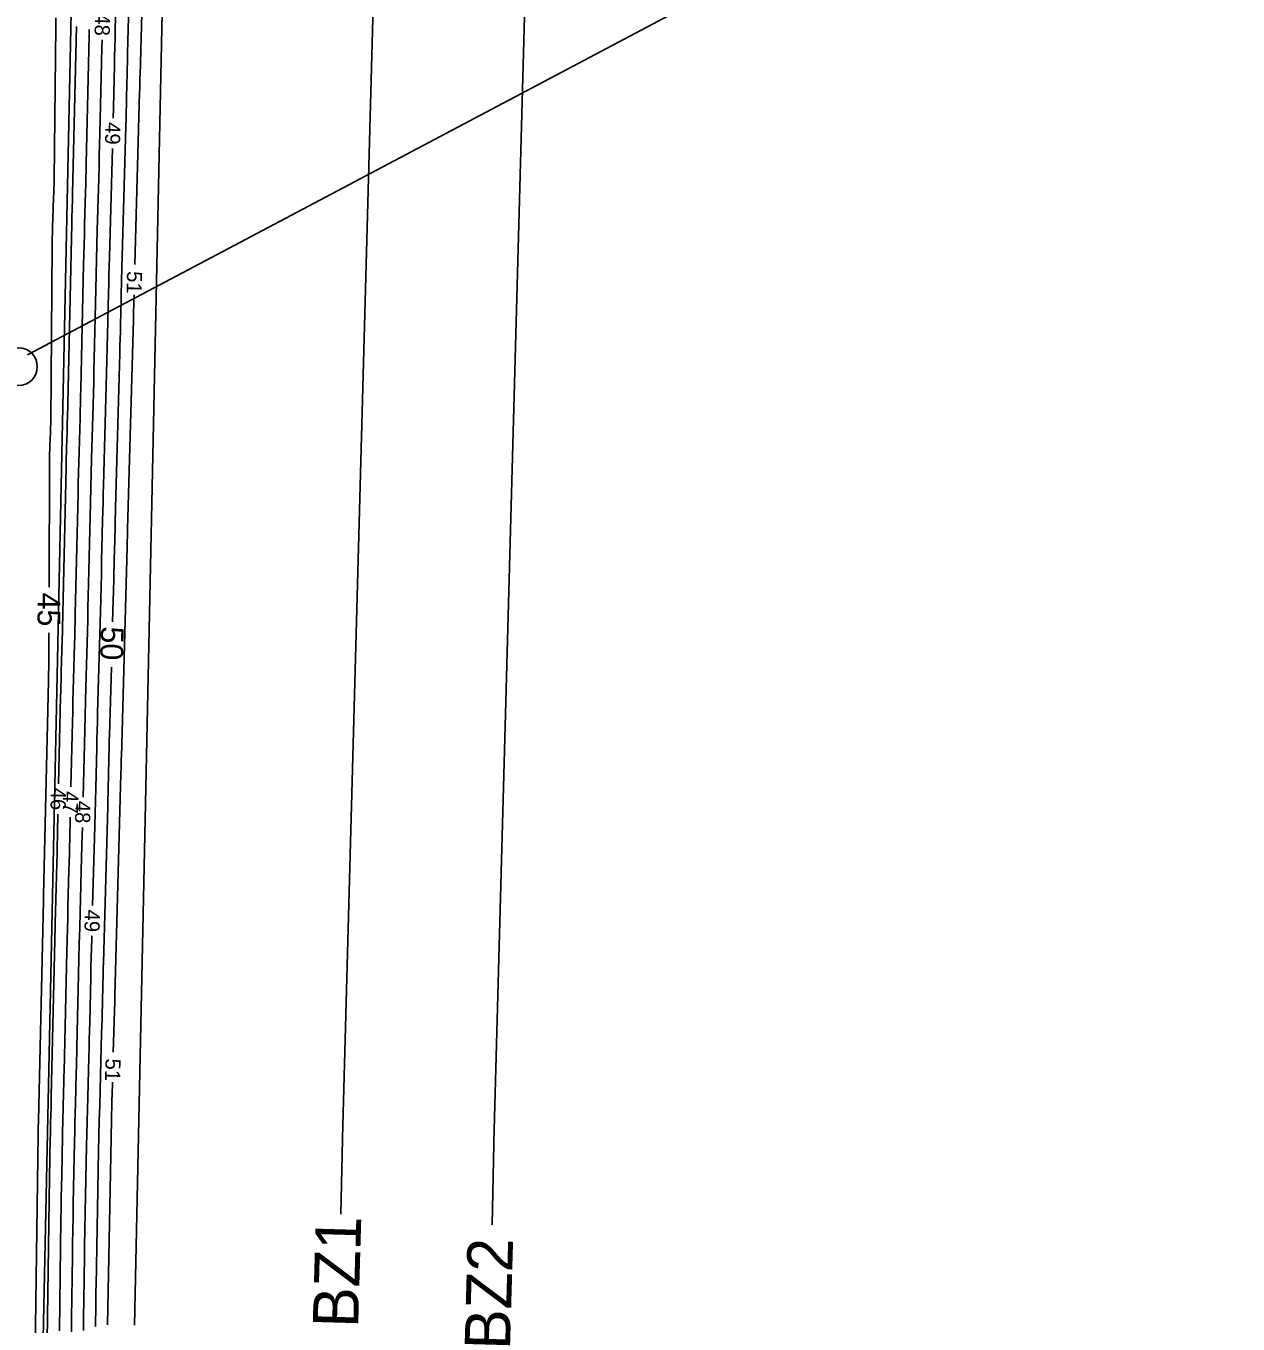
# Model space of a CAD drawing. Extents: x 2384780 to 2405861, y 547869 to 573706.
# Drawn here: x 2395724.7 to 2395884.7, y 553816.8 to 553988.2 of the extents above; entities that cross this region are included whole.
import ezdxf

# ---------------------------------------------------------------- set-up
doc = ezdxf.new("R2010")
doc.units = 0
for name, color, linetype in [('Old_Level_23', 7, 'Continuous'), ('Old_Level_6', 7, 'Continuous'), ('Old_Level_60', 7, 'Continuous'), ('Old_Level_61', 7, 'Continuous'), ('Old_Level_63', 7, 'Continuous'), ('Prop Buffer Zone 1', 7, 'Continuous'), ('Prop Buffer Zone 2', 7, 'Continuous')]:
    doc.layers.add(name, color=color, linetype=linetype)

msp = doc.modelspace()

# ---------------------------------------------------------------- linework, layer by layer
at = {"layer": 'Old_Level_23'}
msp.add_circle((2395723.6565, 553943.171), 2.5, dxfattribs=at)
at = {"layer": 'Old_Level_6'}
for p, q in [((2395735.58108, 554224.04839), (2395726.70435, 553803.26406)), ((2395747.52323, 554221.17926), (2395738.98884, 553816.62315))]:
    msp.add_line(p, q, dxfattribs=at)
at = {"layer": 'Old_Level_60'}
for points in [[(2395740.4845, 554009.396), (2395739.7175, 553981.65), (2395739.71125, 553981.426), (2395739.7055, 553981.202), (2395739.7, 553980.978), (2395739.69475, 553980.754), (2395739.67825, 553980.02225), (2395739.6745, 553979.8655), (2395739.67075, 553979.70875), (2395739.66675, 553979.552), (2395739.6625, 553979.39525), (2395739.0335, 553956.6435)], [(2395736.169, 553975.97475), (2395736.20075, 553977.33), (2395736.328, 553982.92125), (2395736.356, 553984.1195), (2395736.38525, 553985.3175), (2395736.41625, 553986.51575), (2395736.44875, 553987.71375), (2395736.79725, 554000.32)], [(2395728.974, 553888.1), (2395729.23775, 553899.5775), (2395729.2545, 553900.28725), (2395729.272, 553900.99675), (2395729.2905, 553901.70625), (2395729.3095, 553902.41575), (2395729.3735, 553904.7335), (2395729.387, 553905.23025), (2395729.4, 553905.727), (2395729.41225, 553906.22375), (2395729.42375, 553906.72025), (2395729.954, 553929.86075), (2395729.96925, 553930.508), (2395729.98525, 553931.15525), (2395730.002, 553931.80225), (2395730.0195, 553932.4495), (2395730.07775, 553934.56375), (2395730.09, 553935.01675), (2395730.10175, 553935.46975), (2395730.113, 553935.92275), (2395730.1235, 553936.37575), (2395730.6665, 553960.15475), (2395730.68025, 553960.73725), (2395730.6945, 553961.31975), (2395730.7095, 553961.9025), (2395730.72525, 553962.485), (2395730.778, 553964.38775), (2395730.789, 553964.7955), (2395730.7995, 553965.2035), (2395730.8095, 553965.61125), (2395730.819, 553966.019), (2395731.32075, 553988.07225)], [(2395730.6035, 553887.694), (2395730.79925, 553896.2045), (2395730.83275, 553897.62625), (2395730.86775, 553899.04775), (2395730.90475, 553900.46925), (2395730.943, 553901.89075), (2395731.07125, 553906.53425), (2395731.09825, 553907.5295), (2395731.124, 553908.5245), (2395731.1485, 553909.5195), (2395731.172, 553910.51475), (2395731.5365, 553926.427), (2395731.56875, 553927.799), (2395731.60275, 553929.17125), (2395731.638, 553930.54325), (2395731.67525, 553931.91525), (2395731.799, 553936.39725), (2395731.825, 553937.3575), (2395731.84975, 553938.318), (2395731.8735, 553939.2785), (2395731.896, 553940.239), (2395732.271, 553956.658), (2395732.30175, 553957.97875), (2395732.33425, 553959.2995), (2395732.3685, 553960.6205), (2395732.40425, 553961.941), (2395732.5235, 553966.2555), (2395732.5485, 553967.18), (2395732.57225, 553968.1045), (2395732.595, 553969.029), (2395732.61675, 553969.95375), (2395733.002, 553986.898), (2395733.02, 553987.6645)], [(2395732.2115, 553886.3425), (2395732.37225, 553893.3435), (2395732.4165, 553895.22125), (2395732.463, 553897.09875), (2395732.51175, 553898.9765), (2395732.5625, 553900.854), (2395732.76475, 553908.1815), (2395732.80725, 553909.75175), (2395732.848, 553911.322), (2395732.88675, 553912.89225), (2395732.9235, 553914.46275), (2395733.12775, 553923.37), (2395733.1725, 553925.27875), (2395733.21975, 553927.18725), (2395733.269, 553929.09575), (2395733.3205, 553931.0045), (2395733.51725, 553938.11775), (2395733.55825, 553939.642), (2395733.59775, 553941.1665), (2395733.63525, 553942.69075), (2395733.671, 553944.21525), (2395733.87975, 553953.36025), (2395733.92575, 553955.31975), (2395733.974, 553957.2795), (2395734.02475, 553959.23875), (2395734.0775, 553961.19825), (2395734.26725, 553968.06325), (2395734.307, 553969.5345), (2395734.345, 553971.0055), (2395734.38125, 553972.47675), (2395734.4155, 553973.948), (2395734.6295, 553983.34725), (2395734.6765, 553985.36125), (2395734.69975, 553986.31125)], [(2395733.46425, 553872.01025), (2395733.711, 553880.9425), (2395733.7555, 553882.58175), (2395733.79775, 553884.221), (2395733.83825, 553885.86025), (2395733.877, 553887.4995), (2395734, 553892.855), (2395734.02725, 553894.0025), (2395734.0555, 553895.15), (2395734.08525, 553896.2975), (2395734.11625, 553897.445), (2395734.485, 553910.7945), (2395734.53, 553912.457), (2395734.573, 553914.1195), (2395734.614, 553915.782), (2395734.653, 553917.44475), (2395734.7775, 553922.87575), (2395734.805, 553924.03975), (2395734.8335, 553925.2035), (2395734.86375, 553926.36725), (2395734.89525, 553927.531), (2395735.2575, 553940.64175), (2395735.303, 553942.32825), (2395735.3465, 553944.01475), (2395735.38825, 553945.7015), (2395735.42775, 553947.388), (2395735.5535, 553952.898), (2395735.58125, 553954.0785), (2395735.61025, 553955.25925), (2395735.64075, 553956.43975), (2395735.67275, 553957.6205), (2395736.02825, 553970.48375), (2395736.0685, 553971.976)], [(2395738.923, 553952.645), (2395738.896, 553951.67125), (2395738.89, 553951.445), (2395738.88425, 553951.219), (2395738.8785, 553950.99275), (2395738.87325, 553950.76675), (2395738.8565, 553950.028), (2395738.85275, 553949.86975), (2395738.84875, 553949.7115), (2395738.84475, 553949.55325), (2395738.8405, 553949.395), (2395738.075, 553921.692), (2395738.06875, 553921.46375), (2395738.06275, 553921.23575), (2395738.05725, 553921.0075), (2395738.05175, 553920.77925), (2395738.03475, 553920.03375), (2395738.031, 553919.87425), (2395738.027, 553919.7145), (2395738.023, 553919.55475), (2395738.01875, 553919.395), (2395737.25375, 553891.7125), (2395737.24775, 553891.4825), (2395737.24175, 553891.25225), (2395737.236, 553891.022), (2395737.2305, 553890.79175), (2395737.21325, 553890.04), (2395737.2095, 553889.87875), (2395737.2055, 553889.71775), (2395737.20125, 553889.5565), (2395737.197, 553889.3955), (2395736.433, 553861.73275), (2395736.42675, 553861.50075), (2395736.42075, 553861.2685), (2395736.415, 553861.0365), (2395736.4095, 553860.80425), (2395736.392, 553860.046), (2395736.388, 553859.88375), (2395736.384, 553859.72125), (2395736.37975, 553859.55875), (2395736.3755, 553859.39625), (2395736.19, 553852.6825)], [(2395727.47725, 553814.57375), (2395727.77475, 553836.1815), (2395727.7865, 553836.9815), (2395727.799, 553837.7815), (2395727.813, 553838.5815), (2395727.82775, 553839.38125), (2395727.88175, 553842.1835), (2395727.89125, 553842.649), (2395727.90175, 553843.11425), (2395727.91325, 553843.5795), (2395727.9255, 553844.04475), (2395727.9675, 553845.56475), (2395727.97625, 553845.89025), (2395727.98475, 553846.216), (2395727.99275, 553846.54175), (2395728.0005, 553846.8675), (2395728.518, 553869.30475), (2395728.53625, 553870.0745), (2395728.55525, 553870.84425), (2395728.57525, 553871.614), (2395728.596, 553872.38375), (2395728.6655, 553874.898), (2395728.68, 553875.43675), (2395728.694, 553875.9755), (2395728.70725, 553876.5145), (2395728.72, 553877.05325), (2395728.882, 553884.101)], [(2395729.0775, 553815.86975), (2395729.27975, 553830.54825), (2395729.301, 553832.0125), (2395729.32425, 553833.477), (2395729.34925, 553834.94125), (2395729.3765, 553836.40575), (2395729.4755, 553841.5355), (2395729.493, 553842.38725), (2395729.512, 553843.239), (2395729.53275, 553844.09075), (2395729.5555, 553844.9425), (2395729.63225, 553847.72475), (2395729.6485, 553848.321), (2395729.664, 553848.917), (2395729.67875, 553849.51325), (2395729.69275, 553850.1095), (2395730.059, 553865.9905), (2395730.09375, 553867.45975), (2395730.13025, 553868.929), (2395730.16825, 553870.39825), (2395730.208, 553871.8675), (2395730.3405, 553876.667), (2395730.36825, 553877.6955), (2395730.395, 553878.724), (2395730.42025, 553879.7525), (2395730.4445, 553880.781), (2395730.5115, 553883.695)], [(2395730.65725, 553815.7525), (2395730.6825, 553817.49825), (2395730.795, 553825.67025), (2395730.82025, 553827.4215), (2395730.848, 553829.1725), (2395730.87825, 553830.9235), (2395730.91075, 553832.6745), (2395731.06925, 553840.88725), (2395731.0945, 553842.12575), (2395731.12225, 553843.364), (2395731.1525, 553844.602), (2395731.1855, 553845.84025), (2395731.29725, 553849.88475), (2395731.3205, 553850.7515), (2395731.343, 553851.61825), (2395731.3645, 553852.485), (2395731.385, 553853.35175), (2395731.6055, 553862.91525), (2395731.654, 553864.96475), (2395731.70475, 553867.014), (2395731.758, 553869.063), (2395731.81325, 553871.11225), (2395732.0135, 553878.36425), (2395732.05575, 553879.9185), (2395732.09575, 553881.4725), (2395732.1175, 553882.3435)], [(2395732.242, 553815.90825), (2395732.26475, 553817.4895), (2395732.336, 553822.6545), (2395732.352, 553823.7615), (2395732.3695, 553824.86825), (2395732.3885, 553825.975), (2395732.40925, 553827.0815), (2395732.663, 553840.23925), (2395732.696, 553841.864), (2395732.7325, 553843.48875), (2395732.77225, 553845.11325), (2395732.8155, 553846.738), (2395732.962, 553852.04475), (2395732.99275, 553853.182), (2395733.02225, 553854.31925), (2395733.0505, 553855.4565), (2395733.07725, 553856.59375), (2395733.2145, 553862.54725), (2395733.24475, 553863.823), (2395733.27625, 553865.09875), (2395733.3095, 553866.3745), (2395733.344, 553867.65), (2395733.354, 553868.01175)], [(2395736.07975, 553848.684), (2395736.07275, 553848.43575), (2395736.01025, 553846.08725), (2395735.95275, 553843.73825), (2395735.90025, 553841.3895), (2395735.8525, 553839.04025), (2395735.42025, 553816.6465)]]:
    msp.add_lwpolyline(points, dxfattribs=at)
at = {"layer": 'Old_Level_61'}
for points in [[(2395736.09725, 553909.4995), (2395736.25, 553915.02625), (2395736.2755, 553915.9715), (2395736.3, 553916.917), (2395736.32325, 553917.86225), (2395736.3455, 553918.80775), (2395736.41625, 553921.896), (2395736.43175, 553922.55775), (2395736.44825, 553923.2195), (2395736.46525, 553923.88125), (2395736.48325, 553924.543), (2395737.047, 553944.9505), (2395737.073, 553945.90675), (2395737.09775, 553946.86325), (2395737.12125, 553947.8195), (2395737.1435, 553948.776), (2395737.215, 553951.90025), (2395737.2305, 553952.56975), (2395737.247, 553953.239), (2395737.2645, 553953.9085), (2395737.2825, 553954.578), (2395737.8435, 553974.87225), (2395737.8695, 553975.84), (2395737.8945, 553976.80775), (2395737.91825, 553977.7755), (2395737.941, 553978.74325), (2395738.013, 553981.905), (2395738.02875, 553982.58225), (2395738.04525, 553983.25975), (2395738.06275, 553983.93725), (2395738.08125, 553984.6145), (2395738.639, 554004.7915)], [(2395727.70275, 553914.04025), (2395727.77075, 553930.6535), (2395727.77525, 553931.18075), (2395727.785, 553931.708), (2395727.79975, 553932.235), (2395727.8195, 553932.762), (2395727.8925, 553934.48325), (2395727.9065, 553934.85225), (2395727.9175, 553935.221), (2395727.92525, 553935.59025), (2395727.92975, 553935.95925), (2395728.1185, 553959.164), (2395728.129, 553960.0375), (2395728.1465, 553960.911), (2395728.17125, 553961.7845), (2395728.2025, 553962.6575), (2395728.31675, 553965.5095), (2395728.339, 553966.12075), (2395728.35675, 553966.732), (2395728.37025, 553967.3435), (2395728.37925, 553967.955), (2395728.6005, 553988.0855), (2395728.61675, 553989.21075)], [(2395725.87675, 553813.278), (2395726.27, 553841.81475), (2395726.272, 553841.95025), (2395726.274, 553842.086), (2395726.2765, 553842.2215), (2395726.279, 553842.357), (2395726.288, 553842.83175), (2395726.28975, 553842.9105), (2395726.2915, 553842.9895), (2395726.2935, 553843.06825), (2395726.2955, 553843.14725), (2395726.30275, 553843.40475), (2395726.304, 553843.45975), (2395726.3055, 553843.515), (2395726.307, 553843.57025), (2395726.30825, 553843.6255), (2395726.977, 553872.61925), (2395726.9785, 553872.68925), (2395726.98025, 553872.7595), (2395726.982, 553872.8295), (2395726.984, 553872.89975), (2395726.99025, 553873.129), (2395726.99175, 553873.178), (2395726.993, 553873.22725), (2395726.99425, 553873.27625), (2395726.99525, 553873.32525), (2395727.64675, 553901.66175), (2395727.6495, 553901.8035), (2395727.6515, 553901.94525), (2395727.6525, 553902.087), (2395727.65275, 553902.22875), (2395727.6515, 553902.84875), (2395727.6515, 553902.8695), (2395727.65175, 553902.89025), (2395727.6525, 553902.91125), (2395727.65325, 553902.932), (2395727.65625, 553903), (2395727.657, 553903.0145), (2395727.65725, 553903.029), (2395727.65775, 553903.04375), (2395727.65775, 553903.05825), (2395727.67825, 553908.04025)], [(2395733.8325, 553816.42275), (2395733.8725, 553819.3215), (2395733.8815, 553819.9425), (2395733.89125, 553820.56375), (2395733.902, 553821.18475), (2395733.9135, 553821.806), (2395734.25675, 553839.591), (2395734.29775, 553841.60225), (2395734.34275, 553843.6135), (2395734.392, 553845.6245), (2395734.4455, 553847.63575), (2395734.6535, 553855.17125), (2395734.6785, 553856.09575), (2395734.7025, 553857.02025), (2395734.7255, 553857.94475), (2395734.74725, 553858.86925), (2395734.817, 553861.88925), (2395734.83225, 553862.5365), (2395734.84825, 553863.18375), (2395734.865, 553863.83075), (2395734.8825, 553864.478), (2395735.452, 553885.09975), (2395735.4775, 553886.0345), (2395735.5015, 553886.96925), (2395735.52475, 553887.904), (2395735.54675, 553888.83875), (2395735.617, 553891.8925), (2395735.63225, 553892.54675), (2395735.6485, 553893.201), (2395735.6655, 553893.8555), (2395735.68325, 553894.50975), (2395735.9315, 553903.50175)]]:
    msp.add_lwpolyline(points, dxfattribs=at)
at = {"layer": 'Old_Level_63'}
msp.add_lwpolyline([(2395724.84445, 553944.748), (2397412.65799, 554838.03553)], dxfattribs=at)
msp.add_ellipse((2395727.45003, 554021.05834), major_axis=(15.71221, 376.73026), ratio=0.59897866, dxfattribs=at)
at = {"layer": 'Prop Buffer Zone 1'}
msp.add_line((2395766.48225, 553843.1), (2395766.479, 553842.9665), dxfattribs=at)
for points in [[(2395766.479, 553842.9665), (2395775.081, 554159.7015)], [(2395766.21425, 553831.293), (2395766.48225, 553843.1)]]:
    msp.add_lwpolyline(points, dxfattribs=at)
at = {"layer": 'Prop Buffer Zone 2'}
msp.add_line((2395786.477, 553842.646), (2395786.47175, 553842.4235), dxfattribs=at)
for points in [[(2395786.47175, 553842.4235), (2395795.07375, 554159.1585)], [(2395786.18675, 553829.85675), (2395786.477, 553842.646)]]:
    msp.add_lwpolyline(points, dxfattribs=at)

# ---------------------------------------------------------------- texts
at = {"layer": 'Old_Level_60'}
for s, rotation, p in [('48', 268.5240417, (2395733.78925, 553989.83975)), ('49', 268.5603889, (2395735.15775, 553975.48025)), ('51', 268.4167667, (2395738.01, 553955.80525)), ('46', 268.6830917, (2395727.96225, 553887.60325)), ('47', 268.6830917, (2395729.59075, 553887.15)), ('48', 268.6532167, (2395731.201, 553885.86975)), ('49', 268.4178667, (2395732.45025, 553871.51825)), ('51', 268.4182083, (2395735.1665, 553851.84425))]:
    msp.add_text(s, height=2, rotation=rotation, dxfattribs=at).set_placement(p)
at = {"layer": 'Old_Level_61'}
for s, rotation, p in [('45', 269.7656778, (2395726.19975, 553913.3495)), ('50', 268.4175139, (2395734.58025, 553908.903))]:
    msp.add_text(s, height=3, rotation=rotation, dxfattribs=at).set_placement(p)
at = {"layer": 'Prop Buffer Zone 1'}
msp.add_text('BZ1', height=6, rotation=88.3668167, dxfattribs=at).set_placement((2395768.50625, 553816.2185))
at = {"layer": 'Prop Buffer Zone 2'}
msp.add_text('BZ2', height=6, rotation=88.3668167, dxfattribs=at).set_placement((2395788.54775, 553813.31225))

doc.saveas('drawing.dxf')
